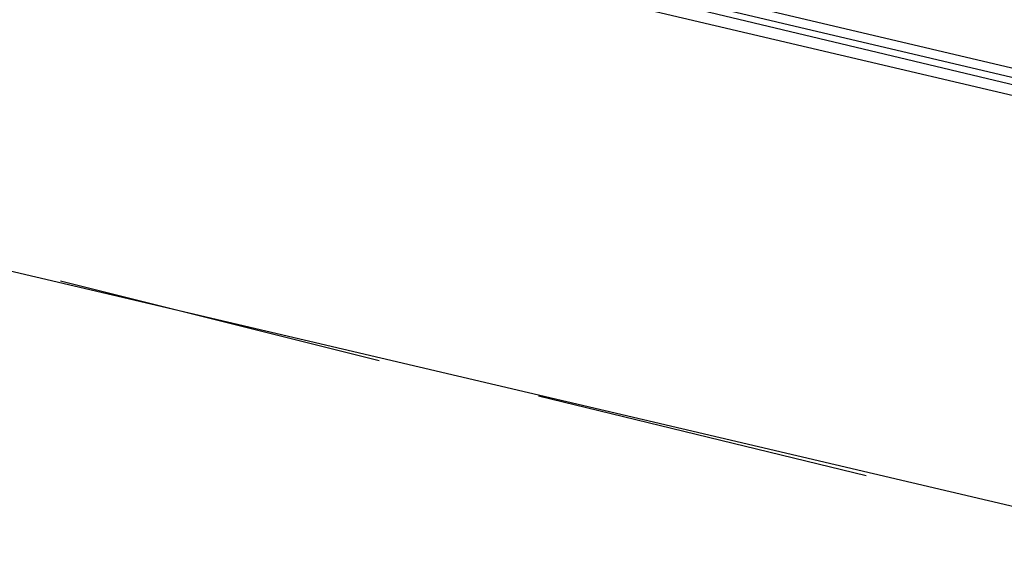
# Model space of a CAD drawing. Header units: feet. Extents: x -79 to 198, y -22 to 181.
# Tile 283 of 318: x 121.205 to 122.688, y 144.564 to 145.371. Entities that reach past the tile are written whole.
import ezdxf

# ---------------------------------------------------------------- set-up
doc = ezdxf.new("R2010")
doc.units = ezdxf.units.FT
doc.layers.add('A-LINEA', color=7, linetype='CONTINUOUS')

msp = doc.modelspace()

# ---------------------------------------------------------------- linework, layer by layer
at = {"layer": 'A-LINEA'}
for p, q in [((123.0133, 144.5644), (119.0933, 145.4844)), ((121.2667, 144.9778), (121.7467, 144.8578)), ((121.9867, 144.8044), (122.48, 144.6844))]:
    msp.add_line(p, q, dxfattribs=at)
for points in [[(123.2667, 145.1644), (119.1333, 146.1378), (119.1333, 146.1244), (123.2667, 145.1511), (123.2667, 145.1644)], [(123.2667, 145.1378), (119.1333, 146.1244), (119.12, 146.1244), (119.12, 146.0978), (123.2667, 145.1244), (123.2667, 145.1378)]]:
    msp.add_lwpolyline(points, dxfattribs=at)

doc.saveas('drawing.dxf')
